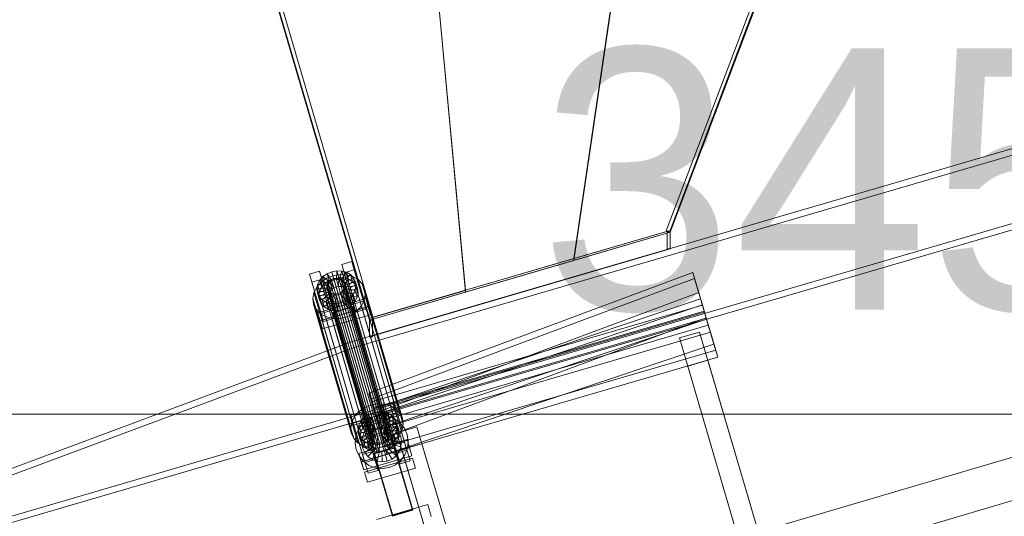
# Model space of a CAD drawing. Header units: millimetres. Extents: x -4395 to 65662, y -65530 to 6847.
# Tile 570 of 656: x 1577 to 2519, y 602 to 1077. Entities that reach past the tile are written whole.
import ezdxf

# ---------------------------------------------------------------- set-up
doc = ezdxf.new("R2010")
doc.units = ezdxf.units.MM
for name, color, linetype, lineweight in [('COTAS_O', 1, 'Continuous', 0), ('COTAS_P', 1, 'Continuous', 0), ('lateral_C01', 7, 'Continuous', 0), ('lateral_tolva-C01', 7, 'Continuous', 0)]:
    doc.layers.add(name, color=color, linetype=linetype, lineweight=lineweight)
doc.dimstyles.new('R19_100', dxfattribs={"dimtxt": 250, "dimasz": 150, "dimexe": 150, "dimexo": 80, "dimgap": 100, "dimtad": 1, "dimtih": 1, "dimtoh": 1, "dimdsep": 46, "dimcen": 0.09, "dimadec": 0, "dimazin": 0, "dimtfac": 1, "dimtdec": 4, "dimtofl": 0, "dimtmove": 0, "dimatfit": 3, "dimfxl": 1, "dimtolj": 1, "dimtzin": 0, "dimarcsym": 0})

# ---------------------------------------------------------------- blocks, each defined once
blk = doc.blocks.new('DIM_R33_1')
at = {"layer": 'COTAS_P'}
for p, q in [((795.97, 1103.41), (9904.9, 3783.41)), ((9904.9, 3783.41), (9748.3, 3784.24)), ((9904.9, 3783.41), (9773.7, 3697.9)), ((10158.93, 2920), (9904.9, 3783.41)), ((795.97, 1103.41), (927.17, 1188.91)), ((1050, 240), (795.97, 1103.41)), ((795.97, 1103.41), (952.57, 1102.57))]:
    blk.add_line(p, q, dxfattribs=at)
blk.add_text('9495 P', height=250, rotation=16.39477, dxfattribs=at).set_placement((5322.21, 2539.34))
blk = doc.blocks.new('DIM_R33_20')
at = {"layer": 'COTAS_O'}
for p, q in [((349.2, 1600), (349.2, 700)), ((3799.2, 1600), (3799.2, 700)), ((349.2, 700), (499.2, 745)), ((3799.2, 700), (3649.2, 745)), ((349.2, 700), (3799.2, 700)), ((349.2, 700), (499.2, 655)), ((3799.2, 700), (3649.2, 655))]:
    blk.add_line(p, q, dxfattribs=at)
blk.add_text('3450 O', height=250, dxfattribs=at).set_placement((2074.2, 800))

msp = doc.modelspace()

# ---------------------------------------------------------------- linework, layer by layer
at = {"layer": 'lateral_C01'}
for p, q in [((2835.677, 1044.442), (1895.052, 769.438)), ((1896.736, 763.679), (2837.361, 1038.683)), ((1914.367, 703.374), (2854.991, 978.379)), ((2856.675, 972.62), (1916.05, 697.615)), ((1884.938, 843.058), (1894.532, 845.881)), ((1887.192, 835.351), (1884.938, 843.058)), ((1884.938, 843.058), (1896.068, 805.347)), ((1894.532, 845.881), (1896.785, 838.173)), ((1905.661, 808.17), (1894.532, 845.881)), ((1854.24, 834.026), (1863.833, 836.849)), ((1856.493, 826.319), (1854.24, 834.026)), ((1854.24, 834.026), (1865.369, 796.315)), ((1863.833, 836.849), (1866.086, 829.141)), ((1874.963, 799.137), (1863.833, 836.849)), ((1863.876, 828.096), (1866.951, 831.579)), ((1865.171, 826.222), (1870.459, 829.945)), ((1866.951, 831.579), (1870.907, 834.364)), ((1873.755, 826.186), (1866.951, 831.579)), ((1866.951, 831.579), (1868.882, 824.973)), ((1870.459, 829.945), (1876.565, 832.48)), ((1870.459, 829.945), (1906.674, 706.075)), ((1870.907, 834.364), (1875.474, 836.26)), ((1875.629, 827.505), (1870.907, 834.364)), ((1870.907, 834.364), (1872.838, 827.757)), ((1877.406, 829.654), (1872.838, 827.757)), ((1875.307, 828.607), (1877.471, 829.505)), ((1875.474, 836.26), (1880.342, 837.14)), ((1877.793, 828.404), (1875.474, 836.26)), ((1875.474, 836.26), (1877.406, 829.654)), ((1876.565, 832.48), (1883.073, 833.656)), ((1876.565, 832.48), (1912.78, 708.611)), ((1882.273, 830.533), (1877.406, 829.654)), ((1877.406, 829.654), (1879.724, 821.797)), ((1877.471, 829.505), (1879.777, 829.921)), ((1877.471, 829.505), (1919.48, 685.817)), ((1879.777, 829.921), (1882.067, 829.828)), ((1879.777, 829.921), (1921.786, 686.233)), ((1880.099, 828.82), (1880.342, 837.14)), ((1880.342, 837.14), (1885.178, 836.942)), ((1880.342, 837.14), (1882.273, 830.533)), ((1882.273, 830.533), (1882.03, 822.214)), ((1882.067, 829.828), (1884.187, 829.23)), ((1882.067, 829.828), (1924.077, 686.139)), ((1887.11, 830.336), (1882.273, 830.533)), ((1882.389, 828.727), (1885.178, 836.942)), ((1883.073, 833.656), (1889.538, 833.391)), ((1883.073, 833.656), (1919.288, 709.786)), ((1887.11, 830.336), (1884.321, 822.12)), ((1884.509, 828.129), (1889.653, 835.68)), ((1885.178, 836.942), (1889.653, 835.68)), ((1885.178, 836.942), (1887.11, 830.336)), ((1886.313, 827.068), (1893.462, 833.441)), ((1891.585, 829.074), (1887.11, 830.336)), ((1896.785, 838.173), (1887.192, 835.351)), ((1898.321, 797.64), (1887.192, 835.351)), ((1887.679, 825.617), (1896.346, 830.377)), ((1889.538, 833.391), (1895.521, 831.705)), ((1889.538, 833.391), (1925.753, 709.522)), ((1889.653, 835.68), (1893.462, 833.441)), ((1889.653, 835.68), (1891.585, 829.074)), ((1893.462, 833.441), (1896.346, 830.377)), ((1893.462, 833.441), (1895.394, 826.835)), ((1895.521, 831.705), (1900.613, 828.711)), ((1895.521, 831.705), (1931.736, 707.835)), ((1896.346, 830.377), (1898.107, 826.696)), ((1896.346, 830.377), (1898.277, 823.77)), ((1896.785, 838.173), (1907.915, 800.462)), ((2221.088, 835.434), (1911.026, 720.127)), ((2222.781, 829.678), (1912.72, 714.371)), ((2230.237, 804.336), (2221.088, 835.434)), ((2221.088, 835.434), (2222.781, 829.678)), ((2231.931, 798.58), (2222.781, 829.678)), ((2222.781, 829.678), (2226.733, 816.247)), ((1866.086, 829.141), (1856.493, 826.319)), ((1867.623, 788.607), (1856.493, 826.319)), ((1858.408, 816.294), (1861.06, 821.566)), ((1861.06, 821.566), (1865.171, 826.222)), ((1861.06, 821.566), (1897.275, 697.697)), ((1861.133, 820.016), (1861.891, 824.152)), ((1871, 820.709), (1861.133, 820.016)), ((1861.133, 820.016), (1863.064, 813.41)), ((1861.652, 815.97), (1861.133, 820.016)), ((1861.891, 824.152), (1863.876, 828.096)), ((1871.359, 822.668), (1861.891, 824.152)), ((1861.891, 824.152), (1863.823, 817.546)), ((1865.807, 821.49), (1863.823, 817.546)), ((1872.299, 824.537), (1863.876, 828.096)), ((1863.876, 828.096), (1865.807, 821.49)), ((1865.171, 826.222), (1901.386, 702.353)), ((1868.882, 824.973), (1865.807, 821.49)), ((1865.807, 821.49), (1874.23, 817.93)), ((1866.086, 829.141), (1877.216, 791.43)), ((1872.838, 827.757), (1868.882, 824.973)), ((1868.882, 824.973), (1875.687, 819.58)), ((1870.678, 821.81), (1871.037, 823.77)), ((1870.924, 819.894), (1870.678, 821.81)), ((1870.678, 821.81), (1912.687, 678.122)), ((1871.359, 822.668), (1871, 820.709)), ((1872.931, 814.103), (1871, 820.709)), ((1871, 820.709), (1871.246, 818.793)), ((1871.037, 823.77), (1871.977, 825.638)), ((1871.037, 823.77), (1913.046, 680.081)), ((1872.299, 824.537), (1871.359, 822.668)), ((1873.29, 816.062), (1871.359, 822.668)), ((1871.977, 825.638), (1873.433, 827.287)), ((1871.977, 825.638), (1913.986, 681.949)), ((1873.755, 826.186), (1872.299, 824.537)), ((1874.23, 817.93), (1872.299, 824.537)), ((1872.838, 827.757), (1877.561, 820.899)), ((1873.433, 827.287), (1875.307, 828.607)), ((1873.433, 827.287), (1915.443, 683.599)), ((1875.629, 827.505), (1873.755, 826.186)), ((1875.687, 819.58), (1873.755, 826.186)), ((1875.307, 828.607), (1917.317, 684.918)), ((1877.793, 828.404), (1875.629, 827.505)), ((1877.561, 820.899), (1875.629, 827.505)), ((1875.687, 819.58), (1877.561, 820.899)), ((1877.561, 820.899), (1879.724, 821.797)), ((1880.099, 828.82), (1877.793, 828.404)), ((1879.724, 821.797), (1877.793, 828.404)), ((1879.724, 821.797), (1882.03, 822.214)), ((1882.389, 828.727), (1880.099, 828.82)), ((1882.03, 822.214), (1880.099, 828.82)), ((1882.03, 822.214), (1884.321, 822.12)), ((1884.509, 828.129), (1882.389, 828.727)), ((1884.321, 822.12), (1882.389, 828.727)), ((1884.187, 829.23), (1885.992, 828.169)), ((1884.187, 829.23), (1926.197, 685.542)), ((1884.321, 822.12), (1886.441, 821.523)), ((1886.313, 827.068), (1884.509, 828.129)), ((1886.441, 821.523), (1884.509, 828.129)), ((1885.992, 828.169), (1887.357, 826.718)), ((1885.992, 828.169), (1928.001, 684.481)), ((1887.679, 825.617), (1886.313, 827.068)), ((1888.245, 820.462), (1886.313, 827.068)), ((1891.585, 829.074), (1886.441, 821.523)), ((1886.441, 821.523), (1888.245, 820.462)), ((1888.078, 821.099), (1887.138, 819.23)), ((1887.357, 826.718), (1888.192, 824.974)), ((1887.357, 826.718), (1929.367, 683.029)), ((1887.46, 818.129), (1888.4, 819.997)), ((1888.514, 823.873), (1887.679, 825.617)), ((1889.611, 819.01), (1887.679, 825.617)), ((1888.438, 823.058), (1888.078, 821.099)), ((1888.078, 821.099), (1930.088, 677.41)), ((1888.192, 824.974), (1888.438, 823.058)), ((1930.201, 681.286), (1888.192, 824.974)), ((1895.394, 826.835), (1888.245, 820.462)), ((1888.245, 820.462), (1889.611, 819.01)), ((1888.4, 819.997), (1888.76, 821.957)), ((1888.4, 819.997), (1897.868, 818.514)), ((1890.332, 813.391), (1888.4, 819.997)), ((1888.438, 823.058), (1930.447, 679.369)), ((1898.107, 826.696), (1888.514, 823.873)), ((1888.514, 823.873), (1890.445, 817.267)), ((1888.76, 821.957), (1888.514, 823.873)), ((1888.76, 821.957), (1898.626, 822.65)), ((1890.691, 815.35), (1888.76, 821.957)), ((1898.277, 823.77), (1889.611, 819.01)), ((1890.445, 817.267), (1900.038, 820.089)), ((1895.394, 826.835), (1891.585, 829.074)), ((1898.277, 823.77), (1895.394, 826.835)), ((1898.626, 822.65), (1897.868, 818.514)), ((1900.038, 820.089), (1898.107, 826.696)), ((1898.107, 826.696), (1898.626, 822.65)), ((1900.038, 820.089), (1898.277, 823.77)), ((1898.626, 822.65), (1900.558, 816.043)), ((1900.558, 816.043), (1900.038, 820.089)), ((1900.613, 828.711), (1904.467, 824.614)), ((1900.613, 828.711), (1936.828, 704.842)), ((1904.467, 824.614), (1906.822, 819.694)), ((1904.467, 824.614), (1940.682, 700.745)), ((1857.394, 810.764), (1858.408, 816.294)), ((1858.088, 805.355), (1857.394, 810.764)), ((1857.394, 810.764), (1893.609, 686.895)), ((1858.408, 816.294), (1894.622, 692.424)), ((1871.246, 818.793), (1861.652, 815.97)), ((1861.652, 815.97), (1863.584, 809.364)), ((1863.413, 812.289), (1861.652, 815.97)), ((1862.027, 797.039), (1908.076, 810.588)), ((1863.823, 817.546), (1863.064, 813.41)), ((1863.064, 813.41), (1872.931, 814.103)), ((1863.064, 813.41), (1863.584, 809.364)), ((1872.08, 817.049), (1863.413, 812.289)), ((1863.413, 812.289), (1865.345, 805.683)), ((1866.297, 809.225), (1863.413, 812.289)), ((1863.584, 809.364), (1873.177, 812.186)), ((1863.823, 817.546), (1873.29, 816.062)), ((1873.446, 815.598), (1866.297, 809.225)), ((1875.25, 814.537), (1870.106, 806.986)), ((1871.758, 818.15), (1870.924, 819.894)), ((1870.924, 819.894), (1912.933, 676.205)), ((1873.177, 812.186), (1871.246, 818.793)), ((1871.246, 818.793), (1872.08, 817.049)), ((1873.124, 816.699), (1871.758, 818.15)), ((1871.758, 818.15), (1913.767, 674.462)), ((1874.011, 810.443), (1872.08, 817.049)), ((1872.08, 817.049), (1873.446, 815.598)), ((1872.931, 814.103), (1873.29, 816.062)), ((1873.177, 812.186), (1872.931, 814.103)), ((1874.928, 815.638), (1873.124, 816.699)), ((1873.124, 816.699), (1915.133, 673.01)), ((1874.011, 810.443), (1873.177, 812.186)), ((1873.29, 816.062), (1874.23, 817.93)), ((1875.377, 808.991), (1873.446, 815.598)), ((1873.446, 815.598), (1875.25, 814.537)), ((1874.23, 817.93), (1875.687, 819.58)), ((1877.37, 813.939), (1874.581, 805.724)), ((1877.048, 815.04), (1874.928, 815.638)), ((1874.928, 815.638), (1916.937, 671.95)), ((1877.181, 807.931), (1875.25, 814.537)), ((1875.25, 814.537), (1877.37, 813.939)), ((1879.339, 814.947), (1877.048, 815.04)), ((1877.048, 815.04), (1919.057, 671.352)), ((1879.301, 807.333), (1877.37, 813.939)), ((1877.37, 813.939), (1879.661, 813.846)), ((1881.644, 815.363), (1879.339, 814.947)), ((1879.339, 814.947), (1921.348, 671.258)), ((1879.661, 813.846), (1879.417, 805.526)), ((1879.661, 813.846), (1881.966, 814.262)), ((1881.592, 807.239), (1879.661, 813.846)), ((1883.808, 816.262), (1881.644, 815.363)), ((1881.644, 815.363), (1923.654, 671.675)), ((1881.966, 814.262), (1884.13, 815.161)), ((1881.966, 814.262), (1884.285, 806.406)), ((1883.898, 807.656), (1881.966, 814.262)), ((1885.682, 817.581), (1883.808, 816.262)), ((1883.808, 816.262), (1925.817, 672.573)), ((1884.13, 815.161), (1886.004, 816.48)), ((1884.13, 815.161), (1888.853, 808.302)), ((1886.061, 808.554), (1884.13, 815.161)), ((1887.138, 819.23), (1885.682, 817.581)), ((1885.682, 817.581), (1927.691, 673.892)), ((1886.004, 816.48), (1887.46, 818.129)), ((1886.004, 816.48), (1892.809, 811.087)), ((1887.935, 809.873), (1886.004, 816.48)), ((1887.138, 819.23), (1929.148, 675.542)), ((1887.46, 818.129), (1895.883, 814.57)), ((1889.392, 811.523), (1887.46, 818.129)), ((1889.392, 811.523), (1887.935, 809.873)), ((1892.809, 811.087), (1888.853, 808.302)), ((1890.332, 813.391), (1889.392, 811.523)), ((1897.815, 807.963), (1889.392, 811.523)), ((1889.611, 819.01), (1890.445, 817.267)), ((1890.691, 815.35), (1890.332, 813.391)), ((1899.799, 811.907), (1890.332, 813.391)), ((1890.445, 817.267), (1890.691, 815.35)), ((1900.558, 816.043), (1890.691, 815.35)), ((1895.883, 814.57), (1892.809, 811.087)), ((1892.809, 811.087), (1894.74, 804.481)), ((1897.868, 818.514), (1895.883, 814.57)), ((1895.883, 814.57), (1897.815, 807.963)), ((1897.815, 807.963), (1899.799, 811.907)), ((1897.868, 818.514), (1899.799, 811.907)), ((1899.799, 811.907), (1900.558, 816.043)), ((1907.516, 814.285), (1906.502, 808.755)), ((1906.822, 819.694), (1907.516, 814.285)), ((1943.037, 695.824), (1906.822, 819.694)), ((1907.516, 814.285), (1943.731, 690.415)), ((1908.076, 810.588), (1910.329, 802.88)), ((1910.394, 802.731), (1908.076, 810.588)), ((2226.733, 816.247), (1916.671, 700.94)), ((2235.882, 785.15), (2226.733, 816.247)), ((2226.733, 816.247), (2233.789, 792.264)), ((1860.442, 800.435), (1858.088, 805.355)), ((1858.088, 805.355), (1894.303, 681.486)), ((1863.584, 809.364), (1865.345, 805.683)), ((1910.329, 802.88), (1864.281, 789.332)), ((1910.394, 802.731), (1864.346, 789.183)), ((1865.345, 805.683), (1874.011, 810.443)), ((1865.345, 805.683), (1868.228, 802.619)), ((1866.297, 809.225), (1868.228, 802.619)), ((1870.106, 806.986), (1866.297, 809.225)), ((1868.228, 802.619), (1875.377, 808.991)), ((1868.228, 802.619), (1872.037, 800.379)), ((1870.106, 806.986), (1872.037, 800.379)), ((1874.581, 805.724), (1870.106, 806.986)), ((1872.037, 800.379), (1877.181, 807.931)), ((1875.377, 808.991), (1874.011, 810.443)), ((1874.581, 805.724), (1876.513, 799.118)), ((1879.417, 805.526), (1874.581, 805.724)), ((1877.181, 807.931), (1875.377, 808.991)), ((1876.513, 799.118), (1879.301, 807.333)), ((1876.549, 797.259), (1895.736, 802.905)), ((1895.808, 802.66), (1876.621, 797.015)), ((1879.301, 807.333), (1877.181, 807.931)), ((1881.592, 807.239), (1879.301, 807.333)), ((1884.285, 806.406), (1879.417, 805.526)), ((1879.417, 805.526), (1881.349, 798.92)), ((1881.349, 798.92), (1881.592, 807.239)), ((1883.898, 807.656), (1881.592, 807.239)), ((1886.061, 808.554), (1883.898, 807.656)), ((1886.216, 799.799), (1883.898, 807.656)), ((1888.853, 808.302), (1884.285, 806.406)), ((1884.285, 806.406), (1886.216, 799.799)), ((1887.935, 809.873), (1886.061, 808.554)), ((1890.784, 801.696), (1886.061, 808.554)), ((1886.216, 799.799), (1890.784, 801.696)), ((1894.74, 804.481), (1887.935, 809.873)), ((1888.853, 808.302), (1890.784, 801.696)), ((1890.784, 801.696), (1894.74, 804.481)), ((1894.74, 804.481), (1897.815, 807.963)), ((1895.736, 802.905), (1895.808, 802.66)), ((1952.928, 608.529), (1895.736, 802.905)), ((1895.808, 802.66), (1953, 608.285)), ((1905.661, 808.17), (1896.068, 805.347)), ((1896.068, 805.347), (1898.321, 797.64)), ((1903.85, 803.483), (1899.739, 798.827)), ((1906.502, 808.755), (1903.85, 803.483)), ((1903.85, 803.483), (1940.064, 679.614)), ((1907.915, 800.462), (1905.661, 808.17)), ((1906.502, 808.755), (1942.717, 684.886)), ((1910.329, 802.88), (1912.648, 795.024)), ((1912.648, 795.024), (1910.394, 802.731)), ((1913.496, 711.733), (2230.237, 804.336)), ((1915.472, 705.015), (2228.512, 810.199)), ((1917.166, 699.259), (2230.206, 804.443)), ((2228.512, 810.199), (2232.213, 797.619)), ((2230.206, 804.443), (2228.512, 810.199)), ((2230.206, 804.443), (2233.907, 791.863)), ((2234.157, 791.013), (2230.206, 804.443)), ((2231.931, 798.58), (2230.237, 804.336)), ((1864.297, 796.338), (1860.442, 800.435)), ((1860.442, 800.435), (1896.657, 676.565)), ((1864.281, 789.332), (1862.027, 797.039)), ((1862.027, 797.039), (1864.346, 789.183)), ((1869.389, 793.344), (1864.297, 796.338)), ((1864.297, 796.338), (1900.512, 672.469)), ((1874.963, 799.137), (1865.369, 796.315)), ((1865.369, 796.315), (1867.623, 788.607)), ((1866.599, 781.475), (1912.648, 795.024)), ((1875.372, 791.658), (1869.389, 793.344)), ((1869.389, 793.344), (1905.604, 669.475)), ((1872.037, 800.379), (1876.513, 799.118)), ((1877.216, 791.43), (1874.963, 799.137)), ((1876.513, 799.118), (1881.349, 798.92)), ((1876.621, 797.015), (1876.549, 797.259)), ((1933.741, 602.884), (1876.549, 797.259)), ((1933.813, 602.639), (1876.621, 797.015)), ((1881.349, 798.92), (1886.216, 799.799)), ((1888.344, 792.569), (1881.837, 791.393)), ((1894.45, 795.104), (1888.344, 792.569)), ((1888.344, 792.569), (1924.559, 668.7)), ((1899.739, 798.827), (1894.45, 795.104)), ((1894.45, 795.104), (1930.665, 671.235)), ((1898.321, 797.64), (1907.915, 800.462)), ((1899.739, 798.827), (1935.954, 674.958)), ((1915.19, 705.977), (2231.931, 798.58)), ((2232.213, 797.619), (1915.472, 705.015)), ((2233.907, 791.863), (1917.166, 699.259)), ((1923.728, 676.957), (2233.789, 792.264)), ((2235.882, 785.15), (2231.931, 798.58)), ((2232.213, 797.619), (2233.907, 791.863)), ((2233.789, 792.264), (2242.938, 761.166)), ((2233.907, 791.863), (2237.858, 778.432)), ((1866.599, 781.475), (1864.281, 789.332)), ((1864.346, 789.183), (1866.599, 781.475)), ((1867.623, 788.607), (1877.216, 791.43)), ((1881.837, 791.393), (1875.372, 791.658)), ((1875.372, 791.658), (1911.587, 667.789)), ((1881.837, 791.393), (1918.052, 667.524)), ((1919.141, 692.546), (2235.882, 785.15)), ((1921.117, 685.829), (2234.157, 791.013)), ((2234.157, 791.013), (2237.858, 778.432)), ((2241.213, 767.029), (2234.157, 791.013)), ((2242.938, 761.166), (2235.882, 785.15)), ((2237.858, 778.432), (1921.117, 685.829)), ((2208.215, 772.9), (2227.402, 778.545)), ((2208.215, 772.9), (2333.626, 346.645)), ((2352.813, 352.29), (2227.402, 778.545)), ((2237.858, 778.432), (2244.915, 754.449)), ((1895.052, 769.438), (993.259, 434.076)), ((994.943, 428.317), (1896.736, 763.679)), ((1914.367, 703.374), (1895.052, 769.438)), ((1895.052, 769.438), (1896.736, 763.679)), ((1896.736, 763.679), (1916.05, 697.615)), ((2241.213, 767.029), (1928.174, 661.845)), ((2244.915, 754.449), (2241.213, 767.029)), ((2242.938, 761.166), (1926.197, 668.563)), ((1928.174, 661.845), (2244.915, 754.449)), ((2216.12, 746.03), (2235.307, 751.675)), ((2216.12, 746.03), (2333.626, 346.645)), ((2352.813, 352.29), (2235.307, 751.675)), ((1911.026, 720.127), (1913.496, 711.733)), ((1912.72, 714.371), (1911.026, 720.127)), ((1912.78, 708.611), (1906.674, 706.075)), ((1912.72, 714.371), (1915.19, 705.977)), ((1916.671, 700.94), (1912.72, 714.371)), ((1919.288, 709.786), (1912.78, 708.611)), ((1913.496, 711.733), (1915.19, 705.977)), ((1925.753, 709.522), (1919.288, 709.786)), ((1924.372, 708.178), (1933.966, 711.001)), ((1926.626, 700.471), (1924.372, 708.178)), ((1924.372, 708.178), (1935.502, 670.467)), ((1931.736, 707.835), (1925.753, 709.522)), ((1936.828, 704.842), (1931.736, 707.835)), ((1933.966, 711.001), (1936.219, 703.294)), ((1945.095, 673.29), (1933.966, 711.001)), ((993.259, 434.076), (1914.367, 703.374)), ((1916.05, 697.615), (994.943, 428.317)), ((1893.674, 699.146), (1903.267, 701.969)), ((1895.927, 691.439), (1893.674, 699.146)), ((1893.674, 699.146), (1904.803, 661.435)), ((1897.275, 697.697), (1894.622, 692.424)), ((1901.386, 702.353), (1897.275, 697.697)), ((1906.674, 706.075), (1901.386, 702.353)), ((1903.267, 701.969), (1905.52, 694.261)), ((1914.397, 664.258), (1903.267, 701.969)), ((1906.385, 696.699), (1910.341, 699.484)), ((1909.988, 694.929), (1916.05, 697.615)), ((1910.341, 699.484), (1914.908, 701.38)), ((1915.063, 692.626), (1910.341, 699.484)), ((1910.341, 699.484), (1912.272, 692.878)), ((1914.908, 701.38), (1919.776, 702.26)), ((1917.227, 693.524), (1914.908, 701.38)), ((1914.908, 701.38), (1916.84, 694.774)), ((1915.19, 705.977), (1919.141, 692.546)), ((1915.472, 705.015), (1917.166, 699.259)), ((1916.05, 697.615), (1922.601, 698.64)), ((1916.671, 700.94), (1919.141, 692.546)), ((1923.728, 676.957), (1916.671, 700.94)), ((1917.166, 699.259), (1921.117, 685.829)), ((1919.533, 693.941), (1919.776, 702.26)), ((1919.776, 702.26), (1924.612, 702.062)), ((1919.776, 702.26), (1921.707, 695.653)), ((1921.823, 693.847), (1924.612, 702.062)), ((1922.601, 698.64), (1929.194, 697.935)), ((1923.943, 693.249), (1929.087, 700.8)), ((1924.612, 702.062), (1929.087, 700.8)), ((1924.612, 702.062), (1926.544, 695.456)), ((1925.747, 692.188), (1932.896, 698.561)), ((1936.219, 703.294), (1926.626, 700.471)), ((1937.755, 662.76), (1926.626, 700.471)), ((1927.28, 698.417), (1936.874, 701.24)), ((1927.28, 698.417), (1940.829, 652.369)), ((1929.087, 700.8), (1932.896, 698.561)), ((1929.087, 700.8), (1931.019, 694.194)), ((1929.194, 697.935), (1935.38, 695.547)), ((1932.896, 698.561), (1935.78, 695.497)), ((1932.896, 698.561), (1934.828, 691.955)), ((1936.219, 703.294), (1947.349, 665.582)), ((1940.682, 700.745), (1936.828, 704.842)), ((1950.422, 655.192), (1936.874, 701.24)), ((1943.037, 695.824), (1940.682, 700.745)), ((1894.622, 692.424), (1893.609, 686.895)), ((1905.52, 694.261), (1895.927, 691.439)), ((1907.057, 653.728), (1895.927, 691.439)), ((1896.581, 689.385), (1906.175, 692.208)), ((1896.581, 689.385), (1910.13, 643.337)), ((1900.567, 685.137), (1901.325, 689.272)), ((1900.92, 685.409), (1904.827, 690.766)), ((1901.325, 689.272), (1903.31, 693.216)), ((1910.793, 687.789), (1901.325, 689.272)), ((1901.325, 689.272), (1903.257, 682.666)), ((1903.31, 693.216), (1906.385, 696.699)), ((1911.733, 689.657), (1903.31, 693.216)), ((1903.31, 693.216), (1905.241, 686.61)), ((1904.827, 690.766), (1909.988, 694.929)), ((1908.316, 690.093), (1905.241, 686.61)), ((1905.52, 694.261), (1916.65, 656.55)), ((1919.723, 646.16), (1906.175, 692.208)), ((1913.189, 691.307), (1906.385, 696.699)), ((1906.385, 696.699), (1908.316, 690.093)), ((1912.272, 692.878), (1908.316, 690.093)), ((1908.316, 690.093), (1915.121, 684.7)), ((1909.461, 686.352), (1913.322, 689.466)), ((1911.733, 689.657), (1910.793, 687.789)), ((1913.189, 691.307), (1911.733, 689.657)), ((1913.664, 683.05), (1911.733, 689.657)), ((1916.84, 694.774), (1912.272, 692.878)), ((1912.272, 692.878), (1916.995, 686.019)), ((1915.063, 692.626), (1913.189, 691.307)), ((1915.121, 684.7), (1913.189, 691.307)), ((1913.322, 689.466), (1917.857, 691.475)), ((1918.531, 680.93), (1913.322, 689.466)), ((1917.227, 693.524), (1915.063, 692.626)), ((1916.995, 686.019), (1915.063, 692.626)), ((1921.707, 695.653), (1916.84, 694.774)), ((1916.84, 694.774), (1919.158, 686.918)), ((1919.533, 693.941), (1917.227, 693.524)), ((1919.158, 686.918), (1917.227, 693.524)), ((1917.857, 691.475), (1922.757, 692.242)), ((1920.679, 681.882), (1917.857, 691.475)), ((1919.141, 692.546), (1926.197, 668.563)), ((1921.823, 693.847), (1919.533, 693.941)), ((1921.464, 687.334), (1919.533, 693.941)), ((1921.707, 695.653), (1921.464, 687.334)), ((1926.544, 695.456), (1921.707, 695.653)), ((1923.943, 693.249), (1921.823, 693.847)), ((1923.755, 687.24), (1921.823, 693.847)), ((1923, 682.245), (1922.757, 692.242)), ((1922.757, 692.242), (1927.689, 691.715)), ((1926.544, 695.456), (1923.755, 687.24)), ((1925.747, 692.188), (1923.943, 693.249)), ((1925.875, 686.643), (1923.943, 693.249)), ((1925.337, 681.995), (1927.689, 691.715)), ((1927.113, 690.737), (1925.747, 692.188)), ((1927.679, 685.582), (1925.747, 692.188)), ((1931.019, 694.194), (1925.875, 686.643)), ((1931.019, 694.194), (1926.544, 695.456)), ((1927.113, 690.737), (1935.78, 695.497)), ((1927.948, 688.993), (1927.113, 690.737)), ((1929.045, 684.131), (1927.113, 690.737)), ((1927.528, 681.149), (1932.316, 689.929)), ((1934.828, 691.955), (1927.679, 685.582)), ((1927.689, 691.715), (1932.316, 689.929)), ((1937.541, 691.816), (1927.948, 688.993)), ((1927.948, 688.993), (1929.879, 682.387)), ((1928.194, 687.077), (1927.948, 688.993)), ((1937.711, 688.89), (1929.045, 684.131)), ((1934.828, 691.955), (1931.019, 694.194)), ((1932.316, 689.929), (1936.323, 687.006)), ((1937.711, 688.89), (1934.828, 691.955)), ((1935.38, 695.547), (1940.737, 691.64)), ((1935.78, 695.497), (1937.541, 691.816)), ((1935.78, 695.497), (1937.711, 688.89)), ((1939.472, 685.21), (1937.541, 691.816)), ((1937.541, 691.816), (1938.06, 687.77)), ((1939.472, 685.21), (1937.711, 688.89)), ((1940.737, 691.64), (1944.901, 686.479)), ((1942.717, 684.886), (1943.731, 690.415)), ((1943.731, 690.415), (1943.037, 695.824)), ((1893.609, 686.895), (1894.303, 681.486)), ((1894.303, 681.486), (1896.657, 676.565)), ((1897.827, 672.63), (1898.532, 679.223)), ((1898.532, 679.223), (1900.92, 685.409)), ((1910.434, 685.829), (1900.567, 685.137)), ((1900.567, 685.137), (1902.498, 678.53)), ((1901.086, 681.09), (1900.567, 685.137)), ((1910.68, 683.913), (1901.086, 681.09)), ((1901.086, 681.09), (1903.018, 674.484)), ((1902.847, 677.41), (1901.086, 681.09)), ((1903.257, 682.666), (1902.498, 678.53)), ((1902.498, 678.53), (1912.365, 679.223)), ((1911.514, 682.169), (1902.847, 677.41)), ((1905.241, 686.61), (1903.257, 682.666)), ((1903.257, 682.666), (1912.724, 681.182)), ((1904.753, 677.717), (1906.539, 682.344)), ((1905.241, 686.61), (1913.664, 683.05)), ((1912.88, 680.718), (1905.731, 674.345)), ((1906.539, 682.344), (1909.461, 686.352)), ((1915.318, 677.557), (1906.539, 682.344)), ((1916.702, 679.455), (1909.461, 686.352)), ((1914.684, 679.657), (1909.54, 672.106)), ((1910.793, 687.789), (1910.434, 685.829)), ((1912.365, 679.223), (1910.434, 685.829)), ((1910.434, 685.829), (1910.68, 683.913)), ((1912.611, 677.306), (1910.68, 683.913)), ((1910.68, 683.913), (1911.514, 682.169)), ((1912.724, 681.182), (1910.793, 687.789)), ((1913.445, 675.563), (1911.514, 682.169)), ((1911.514, 682.169), (1912.88, 680.718)), ((1912.365, 679.223), (1912.724, 681.182)), ((1912.611, 677.306), (1912.365, 679.223)), ((1913.046, 680.081), (1912.687, 678.122)), ((1912.724, 681.182), (1913.664, 683.05)), ((1914.811, 674.111), (1912.88, 680.718)), ((1912.88, 680.718), (1914.684, 679.657)), ((1913.986, 681.949), (1913.046, 680.081)), ((1913.664, 683.05), (1915.121, 684.7)), ((1915.443, 683.599), (1913.986, 681.949)), ((1916.804, 679.059), (1914.015, 670.844)), ((1916.615, 673.051), (1914.684, 679.657)), ((1914.684, 679.657), (1916.804, 679.059)), ((1915.121, 684.7), (1916.995, 686.019)), ((1915.318, 677.557), (1916.702, 679.455)), ((1917.317, 684.918), (1915.443, 683.599)), ((1916.702, 679.455), (1918.531, 680.93)), ((1918.735, 672.453), (1916.804, 679.059)), ((1916.804, 679.059), (1919.095, 678.966)), ((1916.995, 686.019), (1919.158, 686.918)), ((1919.48, 685.817), (1917.317, 684.918)), ((1918.531, 680.93), (1920.679, 681.882)), ((1919.095, 678.966), (1918.851, 670.646)), ((1919.095, 678.966), (1921.4, 679.382)), ((1921.026, 672.359), (1919.095, 678.966)), ((1919.158, 686.918), (1921.464, 687.334)), ((1921.786, 686.233), (1919.48, 685.817)), ((1920.679, 681.882), (1923, 682.245)), ((1921.117, 685.829), (1928.174, 661.845)), ((1921.4, 679.382), (1923.564, 680.281)), ((1921.4, 679.382), (1923.719, 671.526)), ((1923.332, 672.776), (1921.4, 679.382)), ((1921.464, 687.334), (1923.755, 687.24)), ((1924.077, 686.139), (1921.786, 686.233)), ((1923, 682.245), (1925.337, 681.995)), ((1923.564, 680.281), (1925.438, 681.6)), ((1923.564, 680.281), (1928.287, 673.422)), ((1925.495, 673.674), (1923.564, 680.281)), ((1923.755, 687.24), (1925.875, 686.643)), ((1926.197, 685.542), (1924.077, 686.139)), ((1925.337, 681.995), (1927.528, 681.149)), ((1925.438, 681.6), (1926.894, 683.249)), ((1925.438, 681.6), (1932.243, 676.207)), ((1927.369, 674.993), (1925.438, 681.6)), ((1925.875, 686.643), (1927.679, 685.582)), ((1928.001, 684.481), (1926.197, 685.542)), ((1926.894, 683.249), (1927.834, 685.118)), ((1926.894, 683.249), (1935.317, 679.69)), ((1928.826, 676.643), (1926.894, 683.249)), ((1927.528, 681.149), (1929.427, 679.765)), ((1927.679, 685.582), (1929.045, 684.131)), ((1927.834, 685.118), (1928.194, 687.077)), ((1927.834, 685.118), (1937.302, 683.634)), ((1929.766, 678.511), (1927.834, 685.118)), ((1929.367, 683.029), (1928.001, 684.481)), ((1928.194, 687.077), (1938.06, 687.77)), ((1930.125, 680.47), (1928.194, 687.077)), ((1929.045, 684.131), (1929.879, 682.387)), ((1930.201, 681.286), (1929.367, 683.029)), ((1929.427, 679.765), (1936.323, 687.006)), ((1929.427, 679.765), (1930.902, 677.936)), ((1930.125, 680.47), (1929.766, 678.511)), ((1929.879, 682.387), (1939.472, 685.21)), ((1929.879, 682.387), (1930.125, 680.47)), ((1930.088, 677.41), (1930.447, 679.369)), ((1939.992, 681.163), (1930.125, 680.47)), ((1930.447, 679.369), (1930.201, 681.286)), ((1930.902, 677.936), (1939.438, 683.146)), ((1941.447, 678.611), (1931.854, 675.788)), ((1935.317, 679.69), (1932.243, 676.207)), ((1937.302, 683.634), (1935.317, 679.69)), ((1935.317, 679.69), (1937.249, 673.084)), ((1935.954, 674.958), (1940.064, 679.614)), ((1936.323, 687.006), (1939.438, 683.146)), ((1938.06, 687.77), (1937.302, 683.634)), ((1937.302, 683.634), (1939.233, 677.027)), ((1937.821, 682.198), (1957.008, 687.843)), ((1937.821, 682.198), (2060.214, 266.202)), ((1938.06, 687.77), (1939.992, 681.163)), ((1939.233, 677.027), (1939.992, 681.163)), ((1939.438, 683.146), (1941.447, 678.611)), ((1939.992, 681.163), (1939.472, 685.21)), ((1940.064, 679.614), (1942.717, 684.886)), ((1941.447, 678.611), (1942.214, 673.71)), ((1944.901, 686.479), (1947.587, 680.417)), ((1947.587, 680.417), (1948.612, 673.866)), ((2079.401, 271.847), (1957.008, 687.843)), ((1437.97, 338.511), (2589.177, 677.216)), ((1896.657, 676.565), (1900.512, 672.469)), ((1898.852, 666.079), (1897.827, 672.63)), ((1900.512, 672.469), (1905.604, 669.475)), ((1901.461, 662.16), (1947.51, 675.708)), ((1902.498, 678.53), (1903.018, 674.484)), ((1902.847, 677.41), (1904.779, 670.803)), ((1905.731, 674.345), (1902.847, 677.41)), ((1903.018, 674.484), (1912.611, 677.306)), ((1903.018, 674.484), (1904.779, 670.803)), ((1904.225, 672.785), (1904.753, 677.717)), ((1914.222, 673.029), (1904.225, 672.785)), ((1904.992, 667.885), (1904.225, 672.785)), ((1914.472, 675.365), (1904.753, 677.717)), ((1904.779, 670.803), (1913.445, 675.563)), ((1904.779, 670.803), (1907.662, 667.739)), ((1914.585, 670.708), (1904.992, 667.885)), ((1905.604, 669.475), (1911.587, 667.789)), ((1905.731, 674.345), (1907.662, 667.739)), ((1909.54, 672.106), (1905.731, 674.345)), ((1907.662, 667.739), (1914.811, 674.111)), ((1909.54, 672.106), (1911.471, 665.499)), ((1914.015, 670.844), (1909.54, 672.106)), ((1911.471, 665.499), (1916.615, 673.051)), ((1913.445, 675.563), (1912.611, 677.306)), ((1912.687, 678.122), (1912.933, 676.205)), ((1912.933, 676.205), (1913.767, 674.462)), ((1914.811, 674.111), (1913.445, 675.563)), ((1913.767, 674.462), (1915.133, 673.01)), ((1914.015, 670.844), (1915.947, 664.238)), ((1918.851, 670.646), (1914.015, 670.844)), ((1914.222, 673.029), (1914.472, 675.365)), ((1914.585, 670.708), (1914.222, 673.029)), ((1914.472, 675.365), (1915.318, 677.557)), ((1915.537, 668.559), (1914.585, 670.708)), ((1916.615, 673.051), (1914.811, 674.111)), ((1915.133, 673.01), (1916.937, 671.95)), ((1915.947, 664.238), (1918.735, 672.453)), ((1918.735, 672.453), (1916.615, 673.051)), ((1916.937, 671.95), (1919.057, 671.352)), ((1921.026, 672.359), (1918.735, 672.453)), ((1923.719, 671.526), (1918.851, 670.646)), ((1918.851, 670.646), (1920.783, 664.04)), ((1919.057, 671.352), (1921.348, 671.258)), ((1920.783, 664.04), (1921.026, 672.359)), ((1923.332, 672.776), (1921.026, 672.359)), ((1921.348, 671.258), (1923.654, 671.675)), ((1925.495, 673.674), (1923.332, 672.776)), ((1925.65, 664.919), (1923.332, 672.776)), ((1923.654, 671.675), (1925.817, 672.573)), ((1928.287, 673.422), (1923.719, 671.526)), ((1923.719, 671.526), (1925.65, 664.919)), ((1926.197, 668.563), (1923.728, 676.957)), ((1924.559, 668.7), (1930.665, 671.235)), ((1927.369, 674.993), (1925.495, 673.674)), ((1930.218, 666.816), (1925.495, 673.674)), ((1925.817, 672.573), (1927.691, 673.892)), ((1928.826, 676.643), (1927.369, 674.993)), ((1934.174, 669.601), (1927.369, 674.993)), ((1927.691, 673.892), (1929.148, 675.542)), ((1932.243, 676.207), (1928.287, 673.422)), ((1928.287, 673.422), (1930.218, 666.816)), ((1929.766, 678.511), (1928.826, 676.643)), ((1937.249, 673.084), (1928.826, 676.643)), ((1929.148, 675.542), (1930.088, 677.41)), ((1939.233, 677.027), (1929.766, 678.511)), ((1930.218, 666.816), (1934.174, 669.601)), ((1930.665, 671.235), (1935.954, 674.958)), ((1930.902, 677.936), (1931.854, 675.788)), ((1931.967, 671.131), (1931.121, 668.939)), ((1931.854, 675.788), (1932.217, 673.467)), ((1932.217, 673.467), (1931.967, 671.131)), ((1931.967, 671.131), (1941.686, 668.778)), ((1932.217, 673.467), (1942.214, 673.71)), ((1932.243, 676.207), (1934.174, 669.601)), ((1934.174, 669.601), (1937.249, 673.084)), ((1945.095, 673.29), (1935.502, 670.467)), ((1935.502, 670.467), (1937.755, 662.76)), ((1937.249, 673.084), (1939.233, 677.027)), ((1942.214, 673.71), (1941.686, 668.778)), ((1942.571, 666.054), (1961.758, 671.7)), ((1947.349, 665.582), (1945.095, 673.29)), ((1947.51, 675.708), (1949.763, 668)), ((1949.828, 667.851), (1947.51, 675.708)), ((1948.612, 673.866), (1947.907, 667.273)), ((2079.401, 271.847), (1961.758, 671.7)), ((1901.538, 660.016), (1898.852, 666.079)), ((1903.715, 654.452), (1901.461, 662.16)), ((1901.461, 662.16), (1903.78, 654.303)), ((1905.701, 654.855), (1901.538, 660.016)), ((1949.763, 668), (1903.715, 654.452)), ((1949.828, 667.851), (1903.78, 654.303)), ((1914.397, 664.258), (1904.803, 661.435)), ((1904.803, 661.435), (1907.057, 653.728)), ((1907.001, 663.35), (1904.992, 667.885)), ((1906.033, 646.596), (1952.082, 660.144)), ((1915.537, 668.559), (1907.001, 663.35)), ((1910.115, 659.49), (1907.001, 663.35)), ((1907.662, 667.739), (1911.471, 665.499)), ((1917.012, 666.731), (1910.115, 659.49)), ((1911.471, 665.499), (1915.947, 664.238)), ((1911.587, 667.789), (1918.052, 667.524)), ((1918.911, 665.346), (1914.123, 656.567)), ((1916.65, 656.55), (1914.397, 664.258)), ((1917.012, 666.731), (1915.537, 668.559)), ((1915.902, 662.655), (1935.088, 668.301)), ((1916.136, 661.858), (1915.902, 662.655)), ((1933.43, 603.092), (1915.902, 662.655)), ((1915.947, 664.238), (1920.783, 664.04)), ((1935.323, 667.505), (1916.136, 661.858)), ((1933.664, 602.295), (1916.136, 661.858)), ((1918.911, 665.346), (1917.012, 666.731)), ((1918.052, 667.524), (1924.559, 668.7)), ((1921.102, 664.5), (1918.75, 654.781)), ((1921.102, 664.5), (1918.911, 665.346)), ((1920.783, 664.04), (1925.65, 664.919)), ((1923.439, 664.25), (1921.102, 664.5)), ((1925.76, 664.614), (1923.439, 664.25)), ((1923.439, 664.25), (1923.682, 654.253)), ((1925.65, 664.919), (1930.218, 666.816)), ((1927.908, 665.565), (1925.76, 664.614)), ((1925.76, 664.614), (1928.582, 655.02)), ((1929.736, 667.041), (1927.908, 665.565)), ((1927.908, 665.565), (1933.117, 657.029)), ((1931.121, 668.939), (1929.736, 667.041)), ((1929.736, 667.041), (1936.978, 660.144)), ((1931.121, 668.939), (1939.9, 664.151)), ((1936.978, 660.144), (1933.117, 657.029)), ((1935.088, 668.301), (1935.323, 667.505)), ((1952.616, 608.738), (1935.088, 668.301)), ((1935.323, 667.505), (1952.851, 607.941)), ((1939.9, 664.151), (1936.978, 660.144)), ((1937.755, 662.76), (1947.349, 665.582)), ((1941.686, 668.778), (1939.9, 664.151)), ((1945.519, 661.087), (1941.612, 655.73)), ((1942.571, 666.054), (2060.214, 266.202)), ((1947.907, 667.273), (1945.519, 661.087)), ((1949.763, 668), (1952.082, 660.144)), ((1952.082, 660.144), (1949.828, 667.851)), ((1906.033, 646.596), (1903.715, 654.452)), ((1903.78, 654.303), (1906.033, 646.596)), ((1911.059, 650.948), (1905.701, 654.855)), ((1906.687, 644.409), (1952.735, 657.957)), ((1907.057, 653.728), (1916.65, 656.55)), ((1914.123, 656.567), (1910.115, 659.49)), ((1917.245, 648.561), (1911.059, 650.948)), ((1918.75, 654.781), (1914.123, 656.567)), ((1923.682, 654.253), (1918.75, 654.781)), ((1939.305, 654.006), (1920.118, 648.36)), ((1928.582, 655.02), (1923.682, 654.253)), ((1933.117, 657.029), (1928.582, 655.02)), ((1936.451, 651.566), (1930.389, 648.881)), ((1941.612, 655.73), (1936.451, 651.566)), ((1939.305, 654.006), (1952.74, 608.341)), ((1940.829, 652.369), (1950.422, 655.192)), ((1955.558, 648.364), (1952.735, 657.957)), ((1906.687, 644.409), (1909.51, 634.816)), ((1909.51, 634.816), (1955.558, 648.364)), ((1910.13, 643.337), (1919.723, 646.16)), ((1923.838, 647.855), (1917.245, 648.561)), ((1933.553, 602.696), (1920.118, 648.36)), ((1930.389, 648.881), (1923.838, 647.855)), ((1449.26, 300.138), (2600.468, 638.842)), ((1918.497, 599.309), (1967.232, 613.647)), ((1970.619, 602.135), (1967.232, 613.647)), ((1952.616, 608.738), (1933.43, 603.092)), ((1952.74, 608.341), (1933.553, 602.696)), ((1933.664, 602.295), (1952.851, 607.941)), ((1952.928, 608.529), (1933.741, 602.884)), ((1933.813, 602.639), (1953, 608.285)), ((1952.851, 607.941), (1952.616, 608.738)), ((1953, 608.285), (1952.928, 608.529)), ((1933.43, 603.092), (1933.664, 602.295)), ((1933.741, 602.884), (1933.813, 602.639))]:
    msp.add_line(p, q, dxfattribs=at)
at = {"layer": 'lateral_tolva-C01'}
for p, q in [((1674.2, 1601.836), (1911.451, 791.662)), ((1911.451, 789.826), (1674.2, 1600)), ((1678.039, 1601.124), (1915.29, 790.95)), ((2470.459, 1601.416), (2195.657, 875.427)), ((2199.398, 875.847), (2474.2, 1601.836)), ((2474.2, 1600), (2199.398, 874.011)), ((2303.627, 1151.691), (2199.203, 875.815)), ((2199.398, 874.011), (2303.823, 1149.887)), ((2107.06, 848.876), (2149.219, 1134.989)), ((2149.229, 1134.896), (2107.07, 848.783)), ((2107.255, 847.072), (2149.414, 1133.185)), ((2003.409, 818.477), (1975.519, 1116.106)), ((1975.527, 1116.03), (2003.417, 818.401)), ((2003.594, 816.765), (1975.704, 1114.394)), ((1911.274, 791.462), (1821.119, 1099.328)), ((1821.296, 1097.692), (1911.451, 789.826)), ((1911.451, 791.662), (2199.398, 875.847)), ((2199.398, 874.011), (1911.451, 789.826)), ((2199.203, 875.815), (2107.06, 848.876)), ((2107.255, 847.072), (2199.398, 874.011)), ((2199.398, 874.011), (2195.657, 875.427)), ((2196.398, 874.011), (2196.398, 858.011)), ((2199.398, 874.011), (2196.398, 874.011)), ((2199.398, 874.011), (2199.203, 875.815)), ((2199.398, 874.011), (2199.398, 875.847)), ((2199.398, 858.011), (2199.398, 874.011)), ((1911.451, 773.826), (2199.398, 858.011)), ((2199.398, 858.011), (2196.398, 858.011)), ((2107.07, 848.783), (2003.409, 818.477)), ((2107.255, 847.072), (2107.06, 848.876)), ((2107.255, 847.072), (2107.07, 848.783)), ((2003.594, 816.765), (2107.255, 847.072)), ((2003.417, 818.401), (1911.274, 791.462)), ((1911.451, 789.826), (2003.594, 816.765)), ((2003.594, 816.765), (2003.409, 818.477)), ((2003.594, 816.765), (2003.417, 818.401)), ((1911.451, 789.826), (1911.274, 791.462)), ((1911.451, 789.826), (1911.451, 791.662)), ((1911.451, 789.826), (1915.29, 790.95)), ((1911.451, 789.826), (1911.451, 773.826)), ((1911.451, 789.826), (1914.451, 789.826)), ((1914.451, 789.826), (1914.451, 773.826)), ((1911.451, 773.826), (1914.451, 773.826))]:
    msp.add_line(p, q, dxfattribs=at)

# ---------------------------------------------------------------- dimensions: what is measured, and where the dimension line sits
at = {"layer": 'COTAS_O'}
dim = msp.add_aligned_dim(p1=(349.2, 1600), p2=(3799.2, 1600), distance=-900, text='<> O', dimstyle='R19_100', dxfattribs=at)
dim.commit()
dim.dimension.update_dxf_attribs({"geometry": 'DIM_R33_20', "text_midpoint": (2074.2, 700)})
at = {"layer": 'COTAS_P'}
dim = msp.add_aligned_dim(p1=(1050, 240), p2=(10158.931, 2920), distance=900, text='<> P', dimstyle='R19_100', dxfattribs=at)
dim.commit()
dim.dimension.update_dxf_attribs({"geometry": 'DIM_R33_1', "text_midpoint": (5350.437, 2443.406)})

doc.saveas('drawing.dxf')
